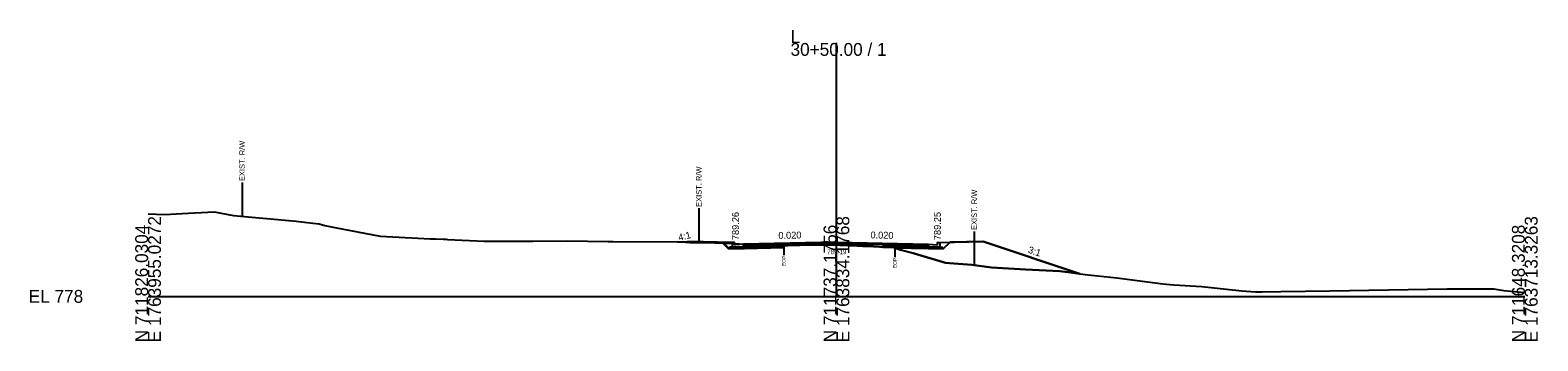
# Model space of a CAD drawing. Extents: x -26 to 5303, y -10 to 9578.
# Drawn here: x 1974.3 to 2302.8, y 490.3 to 558 of the extents above; entities that cross this region are included whole.
import ezdxf

# ---------------------------------------------------------------- set-up
doc = ezdxf.new("R2010")
doc.units = 0
for name, color, linetype in [('Default', 7, 'Continuous'), ('Exist CMT Pavement', 7, 'Continuous'), ('Exist Cross Section Cell', 7, 'Continuous'), ('Exist XS Ground Line', 7, 'Continuous'), ('Old_Level_10', 7, 'Continuous'), ('Old_Level_3', 7, 'Continuous'), ('Prop CMT Conc Surface', 7, 'Continuous'), ('Prop CMT Concrete Structures', 7, 'Continuous'), ('Prop CMT Pvmt Course 1', 7, 'Continuous'), ('Prop CMT Pvmt Course 1 CG', 7, 'Continuous'), ('Prop CMT Pvmt Course 2', 7, 'Continuous'), ('Prop CMT Pvmt Course 3', 7, 'Continuous'), ('Prop CMT Pvmt Surface', 7, 'Continuous'), ('Prop CMT Slope Grass', 7, 'Continuous'), ('Prop CMT Subgrade Earthwork', 7, 'Continuous'), ('Prop XS Earthwork Shape', 7, 'Continuous'), ('Prop XS Hydro Elevations', 7, 'Continuous'), ('Prop XS SE Text', 7, 'Continuous'), ('Prop XS Side Slope Text', 7, 'Continuous'), ('Prop XS Wedging', 7, 'Continuous')]:
    doc.layers.add(name, color=color, linetype=linetype)

msp = doc.modelspace()

# ---------------------------------------------------------------- linework, layer by layer
at = {"layer": 'Exist CMT Pavement'}
msp.add_lwpolyline([(2138.55, 511.04), (2138.55, 511.04), (2139.4, 511.07), (2140.24, 511.12), (2141.22, 511.16), (2142.03, 511.18), (2143.12, 511.19), (2144.32, 511.2), (2145.6, 511.21), (2147.43, 511.2), (2149.18, 511.2), (2150.02, 511.19), (2150.72, 511.18), (2151.14, 511.17), (2152.45, 511.11), (2152.76, 511.1), (2153.63, 511.06), (2154.54, 511.01), (2155.78, 510.96), (2156.33, 510.93), (2156.74, 510.91), (2159.38, 510.78), (2160.21, 510.74), (2162.43, 510.61), (2162.75, 510.59), (2162.75, 510.59)], dxfattribs=at)
at = {"layer": 'Exist Cross Section Cell'}
for p, q in [((2150, 500), (2150, 555.2)), ((2000, 500), (2150, 500)), ((2150, 500), (2300, 500))]:
    msp.add_line(p, q, dxfattribs=at)
at = {"layer": 'Exist XS Ground Line'}
msp.add_lwpolyline([(2000, 517.96), (2003.55, 517.85), (2007.45, 518.04), (2014.43, 518.4), (2018.65, 517.58), (2032.28, 516.35), (2035.87, 515.94), (2037.3, 515.81), (2038.55, 515.46), (2040.7, 515.03), (2050.6, 513.12), (2051.93, 513.07), (2058.79, 512.68), (2061.46, 512.52), (2062.7, 512.51), (2064.39, 512.46), (2064.95, 512.44), (2065.26, 512.42), (2073.23, 512.03), (2083.86, 511.99), (2091.35, 512.07), (2100.2, 511.93), (2100.6, 511.93), (2101.37, 511.92), (2116.05, 511.9), (2116.99, 511.89), (2117.8, 511.86), (2119.5, 511.81), (2122.02, 511.74), (2122.6, 511.72), (2124.14, 511.65), (2125.93, 511.6), (2126.24, 511.58), (2127.72, 511.49), (2128.81, 511.44), (2129.51, 511.4), (2130.46, 511.36), (2131.91, 511.29), (2133.09, 511.21), (2135.01, 511.11), (2136.66, 511.02), (2137, 511.03), (2138.16, 511), (2138.55, 511.04), (2139.4, 511.07), (2140.24, 511.12), (2141.22, 511.16), (2142.03, 511.18), (2143.12, 511.19), (2144.32, 511.2), (2145.6, 511.21), (2147.43, 511.2), (2149.18, 511.2), (2150.02, 511.19), (2150.72, 511.18), (2151.14, 511.17), (2152.45, 511.11), (2152.76, 511.1), (2153.63, 511.06), (2154.54, 511.01), (2155.78, 510.96), (2156.33, 510.93), (2156.74, 510.91), (2159.38, 510.78), (2160.21, 510.74), (2162.43, 510.61), (2162.75, 510.59), (2163.92, 510.12), (2166.69, 509.38), (2173.8, 507.3), (2174.63, 507.24), (2179.48, 506.84), (2183.79, 506.25), (2191.19, 505.82), (2198.68, 505.52), (2201.03, 505.17), (2204.23, 504.79), (2211.09, 504), (2221.11, 502.75), (2223.51, 502.48), (2229.65, 502.12), (2238.33, 501.2), (2241.35, 500.95), (2242.79, 500.96), (2246.84, 501.04), (2257.49, 501.22), (2283.1, 501.61), (2288.77, 501.62), (2293.26, 501.62), (2295.44, 501.24), (2300, 500.87)], dxfattribs=at)
at = {"layer": 'Old_Level_10'}
for p, q in [((2020.48, 524.81), (2020.48, 517.41)), ((2120.02, 519.2), (2120.02, 511.8)), ((2180.02, 514.16), (2180.02, 506.76)), ((2138.55, 511.04), (2138.55, 508.99)), ((2162.75, 510.59), (2162.75, 508.54))]:
    msp.add_line(p, q, dxfattribs=at)
at = {"layer": 'Prop CMT Conc Surface'}
for points in [[(2127.77, 511.26), (2127.77, 511.76), (2127.27, 511.76)], [(2129.77, 511.38), (2127.77, 511.26)], [(2170, 511.37), (2172, 511.25)], [(2172, 511.25), (2172, 511.75), (2172.5, 511.75)]]:
    msp.add_lwpolyline(points, dxfattribs=at)
at = {"layer": 'Prop CMT Concrete Structures'}
for points in [[(2129.77, 511.38), (2127.77, 511.26), (2127.77, 511.76), (2127.27, 511.76)], [(2127.27, 511.76), (2127.27, 510.74), (2129.77, 510.79)], [(2129.77, 510.79), (2129.77, 511.38)], [(2170, 511.37), (2172, 511.25), (2172, 511.75), (2172.5, 511.75)], [(2172.5, 511.75), (2172.5, 510.74), (2170, 510.79)], [(2170, 510.79), (2170, 511.37)]]:
    msp.add_lwpolyline(points, dxfattribs=at)
at = {"layer": 'Prop CMT Pvmt Course 1'}
for points in [[(2150, 511.77), (2129.77, 511.37)], [(2129.77, 511.38), (2129.77, 511.13)], [(2129.77, 511.12), (2138.55, 511.3)], [(2138.55, 511.3), (2150, 511.52)], [(2138.55, 511.3), (2138.55, 511.3)], [(2150, 511.52), (2150, 511.77)], [(2150, 511.77), (2170, 511.37)], [(2150, 511.52), (2150, 511.52), (2150, 511.52)], [(2162.75, 511.27), (2150, 511.52)], [(2170, 511.12), (2162.75, 511.27)], [(2162.75, 511.27), (2162.75, 511.27)], [(2170, 511.37), (2170, 511.12)]]:
    msp.add_lwpolyline(points, dxfattribs=at)
at = {"layer": 'Prop CMT Pvmt Course 1 CG'}
for points in [[(2129.77, 510.79), (2126.77, 510.73), (2126.43, 510.39)], [(2126.43, 510.39), (2129.77, 510.46)], [(2129.77, 510.46), (2129.77, 510.79)], [(2170, 510.79), (2173, 510.73), (2173.34, 510.39)], [(2170, 510.46), (2170, 510.79)], [(2173.34, 510.39), (2170, 510.46)]]:
    msp.add_lwpolyline(points, dxfattribs=at)
at = {"layer": 'Prop CMT Pvmt Course 2'}
for points in [[(2138.55, 511.3), (2129.77, 511.12)], [(2129.77, 511.13), (2129.77, 510.79)], [(2129.77, 510.79), (2138.55, 510.96)], [(2138.55, 510.96), (2138.55, 511.3)], [(2162.75, 510.94), (2162.75, 511.27)], [(2162.75, 511.27), (2170, 511.12)], [(2170, 510.79), (2162.75, 510.94)], [(2170, 511.12), (2170, 510.79)]]:
    msp.add_lwpolyline(points, dxfattribs=at)
at = {"layer": 'Prop CMT Pvmt Course 3'}
for points in [[(2138.55, 510.96), (2129.77, 510.79)], [(2129.77, 510.79), (2129.77, 510.46)], [(2129.77, 510.45), (2138.55, 510.63)], [(2138.55, 510.63), (2138.55, 510.96)], [(2162.75, 510.94), (2170, 510.79)], [(2162.75, 510.6), (2162.75, 510.94)], [(2170, 510.46), (2162.75, 510.6)], [(2170, 510.79), (2170, 510.46)]]:
    msp.add_lwpolyline(points, dxfattribs=at)
at = {"layer": 'Prop CMT Pvmt Surface'}
msp.add_line((2129.77, 511.38), (2127.77, 511.26), dxfattribs=at)
for points in [[(2150, 511.77), (2129.77, 511.37)], [(2150, 511.77), (2170, 511.37)]]:
    msp.add_lwpolyline(points, dxfattribs=at)
at = {"layer": 'Prop CMT Slope Grass'}
msp.add_line((2117.77, 511.95), (2117.47, 511.87), dxfattribs=at)
for points in [[(2127.27, 511.76), (2117.77, 511.95)], [(2172.5, 511.75), (2182, 511.94), (2203.04, 504.93)]]:
    msp.add_lwpolyline(points, dxfattribs=at)
at = {"layer": 'Prop CMT Subgrade Earthwork'}
for p, q in [((2138.55, 511.04), (2138.55, 510.63)), ((2162.75, 510.59), (2162.75, 510.6))]:
    msp.add_line(p, q, dxfattribs=at)
for points in [[(2129.77, 510.46), (2126.43, 510.39), (2125.02, 511.8)], [(2129.77, 510.46), (2126.43, 510.39), (2125.32, 511.5)], [(2138.55, 510.63), (2129.77, 510.45)], [(2162.75, 510.6), (2170, 510.46)], [(2170, 510.46), (2173.34, 510.39), (2174.75, 511.8)]]:
    msp.add_lwpolyline(points, dxfattribs=at)
at = {"layer": 'Prop XS Earthwork Shape'}
for points in [[(2123.5, 511.58), (2118, 511.69), (2115.4, 511.9), (2116.05, 511.9), (2116.99, 511.89), (2117.8, 511.86), (2118.78, 511.83), (2119.5, 511.81), (2120.57, 511.78), (2122.02, 511.74), (2122.6, 511.72), (2124.14, 511.65), (2125.93, 511.6), (2126.24, 511.58), (2127.72, 511.49), (2128.81, 511.44), (2129.51, 511.4), (2130.07, 511.38), (2130, 511.37), (2128, 511.25), (2127.5, 511.42), (2125.55, 511.5)], [(2127.5, 511.42), (2125.55, 511.5), (2123.5, 511.58), (2118, 511.69), (2115.4, 511.9), (2116.05, 511.9), (2116.99, 511.89), (2117.8, 511.86), (2118.78, 511.83), (2119.5, 511.81), (2120.57, 511.78), (2122.02, 511.74), (2122.6, 511.72), (2124.14, 511.65), (2125.93, 511.6), (2126.24, 511.58), (2127.72, 511.49), (2128.81, 511.44), (2129.51, 511.4), (2130.07, 511.38), (2130, 511.37), (2128, 511.25)], [(2127.5, 511.42), (2125.55, 511.5), (2126.66, 510.39), (2130, 510.46), (2138.55, 510.63), (2138.55, 511.04), (2138.16, 511), (2137, 511.03), (2136.66, 511.02), (2135.01, 511.11), (2133.09, 511.21), (2131.91, 511.29), (2131.3, 511.31), (2130.46, 511.36), (2130.07, 511.38), (2130, 511.37), (2128, 511.25)], [(2201.03, 505.17), (2203.04, 504.93), (2182, 511.94), (2174.75, 511.8), (2173.34, 510.39), (2170, 510.46), (2162.75, 510.6), (2162.75, 510.59), (2163.92, 510.12), (2166.69, 509.38), (2173.8, 507.3), (2174.63, 507.24), (2179.48, 506.84), (2183.79, 506.25), (2191.19, 505.82), (2198.68, 505.52)], [(2162.75, 510.59), (2162.75, 510.6), (2170, 510.46), (2173.34, 510.39), (2174.75, 511.8), (2182, 511.94), (2203.04, 504.93), (2201.03, 505.17), (2198.68, 505.52), (2191.19, 505.82), (2183.79, 506.25), (2179.48, 506.84), (2174.63, 507.24), (2173.8, 507.3), (2166.69, 509.38), (2163.92, 510.12)]]:
    msp.add_lwpolyline(points, close=True, dxfattribs=at)
at = {"layer": 'Prop XS Wedging'}
for points in [[(2138.55, 511.04), (2138.55, 511.3), (2139.4, 511.31), (2140.24, 511.33), (2141.22, 511.35), (2142.03, 511.37), (2143.12, 511.39), (2144.32, 511.41), (2145.6, 511.44), (2147.43, 511.47), (2149.18, 511.51), (2150, 511.53), (2150.02, 511.52), (2150.72, 511.51), (2151.14, 511.5), (2152.45, 511.48), (2152.76, 511.47), (2153.63, 511.45), (2154.54, 511.43), (2155.78, 511.41), (2156.33, 511.4), (2156.74, 511.39), (2159.38, 511.34), (2160.21, 511.32), (2162.43, 511.28), (2162.75, 511.27), (2162.75, 510.59), (2162.43, 510.61), (2160.21, 510.74), (2159.38, 510.78), (2156.74, 510.91), (2156.33, 510.93), (2155.78, 510.96), (2154.54, 511.01), (2153.63, 511.06), (2152.76, 511.1), (2152.45, 511.11), (2151.14, 511.17), (2150.72, 511.18), (2150.02, 511.19), (2150, 511.19), (2149.18, 511.2), (2147.43, 511.2), (2145.6, 511.21), (2144.32, 511.2), (2143.12, 511.19), (2142.03, 511.18), (2141.22, 511.16), (2140.24, 511.12), (2139.4, 511.07)], [(2138.55, 511.04), (2138.55, 511.3), (2139.4, 511.31), (2140.24, 511.33), (2140.31, 511.33), (2140.51, 511.13), (2140.24, 511.12), (2139.4, 511.07)], [(2143.62, 511.19), (2143.83, 511.4), (2144.32, 511.41), (2145.6, 511.44), (2147.43, 511.47), (2149.18, 511.51), (2150, 511.53), (2150.02, 511.52), (2150.72, 511.51), (2151.14, 511.5), (2152.45, 511.48), (2152.76, 511.47), (2153.63, 511.45), (2154.54, 511.43), (2155.78, 511.41), (2156.33, 511.4), (2156.74, 511.39), (2159.38, 511.34), (2160.21, 511.32), (2162.43, 511.28), (2162.75, 511.27), (2162.75, 510.59), (2162.43, 510.61), (2160.21, 510.74), (2159.38, 510.78), (2156.74, 510.91), (2156.33, 510.93), (2155.78, 510.96), (2154.54, 511.01), (2153.63, 511.06), (2152.76, 511.1), (2152.45, 511.11), (2151.14, 511.17), (2150.72, 511.18), (2150.02, 511.19), (2150, 511.19), (2149.18, 511.2), (2147.43, 511.2), (2145.6, 511.21), (2144.32, 511.2)], [(2159.93, 510.75), (2160.16, 510.99), (2160.21, 510.99), (2162.43, 510.95), (2162.75, 510.94), (2162.75, 510.59), (2162.43, 510.61), (2160.21, 510.74)]]:
    msp.add_lwpolyline(points, close=True, dxfattribs=at)

# ---------------------------------------------------------------- texts
at = {"layer": 'Default'}
msp.add_text('-', height=0.0001, dxfattribs=at).set_placement((2000, 500))
at = {"layer": 'Exist Cross Section Cell'}
for s, p in [('30+50.00 / 1', (2140, 552.4)), ('L', (2140, 555.2)), ('EL 778', (1974, 498.6))]:
    msp.add_text(s, height=2.8, dxfattribs=at).set_placement(p)
for s, p in [('E 1763955.0272', (2002.8, 490)), ('E 1763834.1768', (2152.8, 490)), ('E 1763713.3263', (2302.8, 490)), ('N 711826.0304', (2000, 490)), ('N 711737.1756', (2150, 490)), ('N 711648.3208', (2300, 490))]:
    msp.add_text(s, height=2.8, rotation=90, dxfattribs=at).set_placement(p)
at = {"layer": 'Old_Level_10'}
for s, height, p in [('EXIST. R/W', 1.181, (2021.07, 525.12)), ('EXIST. R/W', 1.181, (2120.61, 519.5)), ('EXIST. R/W', 1.181, (2180.61, 514.47)), ('EOP', 0.787, (2138.95, 506.59)), ('EOP', 0.787, (2163.14, 506.14))]:
    msp.add_text(s, height=height, rotation=90, dxfattribs=at).set_placement(p)
at = {"layer": 'Old_Level_3'}
msp.add_text('789.19', height=1, dxfattribs=at).set_placement((2147.95, 509.19))
at = {"layer": 'Prop XS Hydro Elevations'}
for s, p in [('789.26', (2128.75, 512.25)), ('789.25', (2172.75, 512.25))]:
    msp.add_text(s, height=1.5, rotation=90, dxfattribs=at).set_placement(p)
at = {"layer": 'Prop XS SE Text'}
for rotation, p in [(1.1458, (2137.36, 512.52)), (358.8542, (2157.4, 512.63))]:
    msp.add_text('0.020', height=1.5, rotation=rotation, dxfattribs=at).set_placement(p)
at = {"layer": 'Prop XS Side Slope Text'}
for s, rotation, p in [('4:1', 14.0362, (2115.72, 512.05)), ('3:1', 341.5651, (2191.63, 509.53))]:
    msp.add_text(s, height=1.5, rotation=rotation, dxfattribs=at).set_placement(p)

doc.saveas('drawing.dxf')
